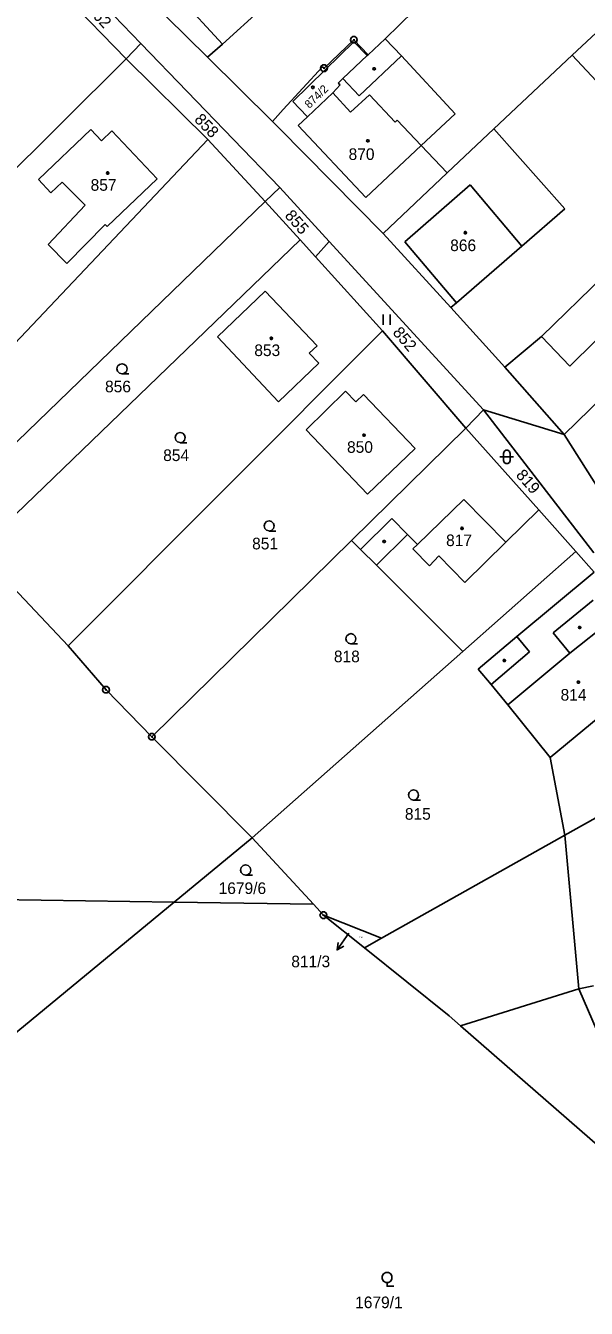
# Model space of a CAD drawing. Extents: x -609861 to -605046, y -1120287 to -1116307.
# Drawn here: x -607678.8 to -607596.7, y -1119057.3 to -1118869.6 of the extents above; entities that cross this region are included whole.
import ezdxf

# ---------------------------------------------------------------- set-up
doc = ezdxf.new("R2010")
doc.units = 0
for name, color, linetype in [('Vrstva 1', 7, 'Continuous'), ('Vrstva 2', 7, 'Continuous'), ('Vrstva 3', 7, 'Continuous'), ('Vrstva 4', 7, 'Continuous'), ('Vrstva 5', 7, 'Continuous'), ('Vrstva 7', 7, 'Continuous'), ('Vrstva 8', 7, 'Continuous')]:
    doc.layers.add(name, color=color, linetype=linetype)

msp = doc.modelspace()

# ---------------------------------------------------------------- linework, layer by layer
at = {"layer": 'Vrstva 1'}
for p, q in [((-607626.14, -1118871.51), (-607598.07, -1118844.09)), ((-607661.88, -1118872.21), (-607671.64, -1118862.12)), ((-607673.97, -1118864.22), (-607664.07, -1118874.44)), ((-607662.97, -1118863.51), (-607652.14, -1118874.24)), ((-607598.79, -1118873.94), (-607588.32, -1118864.18)), ((-607644.12, -1118867.03), (-607649.97, -1118872.29)), ((-607628.65, -1118873.87), (-607626.14, -1118871.51)), ((-607626.14, -1118871.51), (-607623.76, -1118874.04)), ((-607664.07, -1118874.44), (-607661.88, -1118872.21)), ((-607641.58, -1118893.31), (-607661.88, -1118872.21)), ((-607649.97, -1118872.29), (-607652.14, -1118874.24)), ((-607632.32, -1118877.34), (-607628.77, -1118873.99)), ((-607623.76, -1118874.04), (-607615.9, -1118882.5)), ((-607610.22, -1118884.7), (-607598.79, -1118873.94)), ((-607598.79, -1118873.94), (-607580.93, -1118893.03)), ((-607696.87, -1118907.13), (-607664.07, -1118874.44)), ((-607652.12, -1118886.25), (-607664.07, -1118874.44)), ((-607652.14, -1118874.24), (-607642.65, -1118883.63)), ((-607641.06, -1118881.89), (-607635.32, -1118875.62)), ((-607635.32, -1118875.62), (-607635.09, -1118875.83)), ((-607634.9, -1118876.07), (-607639.65, -1118880.69)), ((-607633.02, -1118878), (-607632.32, -1118877.34)), ((-607637.49, -1118882.93), (-607633.8, -1118879.45)), ((-607633.8, -1118879.45), (-607632.74, -1118878.28)), ((-607632.74, -1118878.28), (-607633.02, -1118878)), ((-607639.65, -1118880.69), (-607638.67, -1118881.71)), ((-607642.65, -1118883.63), (-607641.06, -1118881.89)), ((-607637.49, -1118882.93), (-607638.67, -1118881.71)), ((-607615.9, -1118882.5), (-607620.85, -1118887.14)), ((-607676.88, -1118892.12), (-607669.22, -1118884.78)), ((-607669.22, -1118884.78), (-607667.64, -1118886.45)), ((-607667.64, -1118886.45), (-607666.13, -1118885.02)), ((-607666.13, -1118885.02), (-607659.51, -1118892.02)), ((-607642.65, -1118883.63), (-607641.69, -1118884.58)), ((-607641.69, -1118884.58), (-607626.45, -1118900)), ((-607617.04, -1118891.13), (-607610.22, -1118884.7)), ((-607610.22, -1118884.7), (-607599.86, -1118896.39)), ((-607652.12, -1118886.25), (-607682.97, -1118918.86)), ((-607643.68, -1118895.34), (-607652.12, -1118886.25)), ((-607620.85, -1118887.14), (-607617.04, -1118891.13)), ((-607675.08, -1118894.06), (-607676.88, -1118892.12)), ((-607673.4, -1118892.51), (-607675.08, -1118894.06)), ((-607670.03, -1118895.87), (-607673.4, -1118892.51)), ((-607659.51, -1118892.02), (-607666.85, -1118899.01)), ((-607626.45, -1118900), (-607617.04, -1118891.13)), ((-607643.68, -1118895.34), (-607641.58, -1118893.31)), ((-607634.33, -1118901.21), (-607641.58, -1118893.31)), ((-607690.87, -1118940.95), (-607643.68, -1118895.34)), ((-607675.48, -1118901.62), (-607670.03, -1118895.87)), ((-607638.56, -1118900.97), (-607643.68, -1118895.34)), ((-607599.86, -1118896.39), (-607606.13, -1118901.86)), ((-607667.12, -1118898.72), (-607672.72, -1118904.42)), ((-607666.85, -1118899.01), (-607667.12, -1118898.72)), ((-607626.45, -1118900), (-607616.54, -1118910.87)), ((-607685.72, -1118946.41), (-607638.56, -1118900.97)), ((-607672.72, -1118904.42), (-607675.48, -1118901.62)), ((-607638.56, -1118900.97), (-607636.35, -1118903.42)), ((-607636.35, -1118903.42), (-607634.33, -1118901.21)), ((-607611.74, -1118925.82), (-607634.33, -1118901.21)), ((-607606.13, -1118901.86), (-607615.68, -1118910.18)), ((-607626.54, -1118914.28), (-607636.35, -1118903.42)), ((-607572.73, -1118902.88), (-607599.93, -1118929.42)), ((-607603.27, -1118915.07), (-607594.14, -1118906.2)), ((-607650.7, -1118915.15), (-607643.69, -1118908.47)), ((-607643.69, -1118908.47), (-607636.1, -1118916.44)), ((-607615.68, -1118910.18), (-607616.54, -1118910.87)), ((-607616.54, -1118910.87), (-607608.6, -1118919.59)), ((-607672.55, -1118960.38), (-607626.54, -1118914.28)), ((-607641.73, -1118924.66), (-607650.7, -1118915.15)), ((-607626.54, -1118914.28), (-607614.33, -1118928.51)), ((-607608.6, -1118919.59), (-607603.27, -1118915.07)), ((-607599.09, -1118919.45), (-607603.27, -1118915.07)), ((-607636.1, -1118916.44), (-607637.28, -1118917.54)), ((-607595.4, -1118915.79), (-607599.09, -1118919.45)), ((-607635.87, -1118919.01), (-607641.73, -1118924.66)), ((-607637.28, -1118917.54), (-607635.87, -1118919.01)), ((-607608.6, -1118919.59), (-607599.93, -1118929.42)), ((-607637.72, -1118928.75), (-607631.94, -1118923.11)), ((-607631.94, -1118923.11), (-607630.43, -1118924.65)), ((-607630.43, -1118924.65), (-607629.29, -1118923.56)), ((-607629.29, -1118923.56), (-607621.75, -1118931.5)), ((-607611.74, -1118925.82), (-607614.33, -1118928.51)), ((-607611.74, -1118925.82), (-607595.59, -1118946.74)), ((-607599.93, -1118929.42), (-607611.74, -1118925.82)), ((-607628.71, -1118938.18), (-607637.72, -1118928.75)), ((-607614.33, -1118928.51), (-607631.07, -1118944.96)), ((-607614.33, -1118928.51), (-607603.67, -1118940.46)), ((-607599.93, -1118929.42), (-607591.84, -1118942.24)), ((-607621.75, -1118931.5), (-607628.71, -1118938.18)), ((-607614.64, -1118938.93), (-607621.43, -1118945.52)), ((-607608.46, -1118945.17), (-607614.64, -1118938.93)), ((-607603.67, -1118940.46), (-607608.46, -1118945.17)), ((-607603.67, -1118940.46), (-607598.23, -1118946.56)), ((-607625.14, -1118941.74), (-607629.75, -1118946.27)), ((-607622.86, -1118944.06), (-607625.14, -1118941.74)), ((-607631.07, -1118944.96), (-607660.29, -1118973.68)), ((-607621.43, -1118945.52), (-607622.86, -1118944.06)), ((-607627.43, -1118948.58), (-607629.75, -1118946.27)), ((-607614.77, -1118961.19), (-607598.23, -1118946.56)), ((-607598.23, -1118946.56), (-607595.57, -1118949.57)), ((-607672.55, -1118960.38), (-607684.34, -1118947.87)), ((-607614.77, -1118961.19), (-607627.43, -1118948.58)), ((-607606.85, -1118959.02), (-607595.57, -1118949.57)), ((-607666.99, -1118966.79), (-607672.55, -1118960.38)), ((-607612.51, -1118963.76), (-607606.85, -1118959.02)), ((-607645.6, -1118988.47), (-607614.77, -1118961.19)), ((-607610.62, -1118966), (-607612.51, -1118963.76)), ((-607608.18, -1118969.01), (-607610.62, -1118966)), ((-607587.12, -1118964.35), (-607601.99, -1118976.72)), ((-607660.29, -1118973.68), (-607666.99, -1118966.79)), ((-607601.99, -1118976.72), (-607608.18, -1118969.01)), ((-607645.6, -1118988.47), (-607660.29, -1118973.68)), ((-607601.99, -1118976.72), (-607599.84, -1118988.06)), ((-607578.98, -1118976.32), (-607599.84, -1118988.06)), ((-607657.02, -1118997.88), (-607645.6, -1118988.47)), ((-607636.64, -1118998.19), (-607645.6, -1118988.47)), ((-607599.84, -1118988.06), (-607626.68, -1119003.16)), ((-607657.02, -1118997.88), (-607725.61, -1118996.83)), ((-607698.85, -1119032.33), (-607657.02, -1118997.88)), ((-607636.64, -1118998.19), (-607657.02, -1118997.88)), ((-607635.17, -1118999.78), (-607636.64, -1118998.19)), ((-607629.18, -1119004.56), (-607635.17, -1118999.78)), ((-607635.17, -1118999.78), (-607626.68, -1119003.16)), ((-607626.68, -1119003.16), (-607629.18, -1119004.56)), ((-607616.75, -1119014.5), (-607629.18, -1119004.56)), ((-607615.09, -1119015.95), (-607597.81, -1119010.57)), ((-607597.81, -1119010.57), (-607595.65, -1119010.12)), ((-607597.81, -1119010.57), (-607591.75, -1119024.54)), ((-607615.09, -1119015.95), (-607616.75, -1119014.5)), ((-607594.66, -1119033.78), (-607615.09, -1119015.95))]:
    msp.add_line(p, q, dxfattribs=at)
for points in [[(-607635.09, -1118875.83), (-607630.72, -1118871.68), (-607628.65, -1118873.87)], [(-607628.77, -1118873.99), (-607630.72, -1118871.99), (-607634.9, -1118876.07)]]:
    msp.add_lwpolyline(points, dxfattribs=at)
at = {"layer": 'Vrstva 3'}
for p, q in [((-607626.43, -1118911.89), (-607626.43, -1118913.39)), ((-607625.43, -1118913.39), (-607625.43, -1118911.89))]:
    msp.add_line(p, q, dxfattribs=at)
for points in [[(-607664.65, -1118920.56), (-607665.03, -1118920.46), (-607665.3, -1118920.19), (-607665.4, -1118919.82), (-607665.3, -1118919.45), (-607665.03, -1118919.18), (-607664.66, -1118919.08), (-607664.29, -1118919.18), (-607664.02, -1118919.45), (-607663.92, -1118919.83), (-607664.02, -1118920.21), (-607664.29, -1118920.48), (-607664.67, -1118920.58), (-607663.67, -1118920.58)], [(-607656.14, -1118930.62), (-607656.52, -1118930.52), (-607656.79, -1118930.25), (-607656.89, -1118929.88), (-607656.79, -1118929.51), (-607656.52, -1118929.24), (-607656.15, -1118929.14), (-607655.78, -1118929.24), (-607655.51, -1118929.51), (-607655.41, -1118929.89), (-607655.51, -1118930.27), (-607655.78, -1118930.54), (-607656.16, -1118930.64), (-607655.16, -1118930.64)], [(-607609.34, -1118932.72), (-607608.07, -1118932.72), (-607607.34, -1118932.72)], [(-607643.12, -1118943.55), (-607643.5, -1118943.45), (-607643.77, -1118943.18), (-607643.87, -1118942.81), (-607643.77, -1118942.44), (-607643.5, -1118942.17), (-607643.13, -1118942.07), (-607642.76, -1118942.17), (-607642.49, -1118942.44), (-607642.39, -1118942.82), (-607642.49, -1118943.2), (-607642.76, -1118943.47), (-607643.14, -1118943.57), (-607642.14, -1118943.57)], [(-607631.15, -1118960.06), (-607631.53, -1118959.96), (-607631.8, -1118959.69), (-607631.9, -1118959.32), (-607631.8, -1118958.95), (-607631.53, -1118958.68), (-607631.16, -1118958.58), (-607630.79, -1118958.68), (-607630.52, -1118958.95), (-607630.42, -1118959.33), (-607630.52, -1118959.71), (-607630.79, -1118959.98), (-607631.17, -1118960.08), (-607630.17, -1118960.08)], [(-607621.97, -1118982.93), (-607622.35, -1118982.83), (-607622.62, -1118982.56), (-607622.72, -1118982.19), (-607622.62, -1118981.82), (-607622.35, -1118981.55), (-607621.98, -1118981.45), (-607621.61, -1118981.55), (-607621.34, -1118981.82), (-607621.24, -1118982.2), (-607621.34, -1118982.58), (-607621.61, -1118982.85), (-607621.99, -1118982.95), (-607620.99, -1118982.95)], [(-607646.55, -1118993.91), (-607646.93, -1118993.81), (-607647.2, -1118993.54), (-607647.3, -1118993.17), (-607647.2, -1118992.8), (-607646.93, -1118992.53), (-607646.56, -1118992.43), (-607646.19, -1118992.53), (-607645.92, -1118992.8), (-607645.82, -1118993.18), (-607645.92, -1118993.56), (-607646.19, -1118993.83), (-607646.57, -1118993.93), (-607645.57, -1118993.93)], [(-607625.87, -1119053.54), (-607626.06, -1119053.54), (-607626.4, -1119053.35), (-607626.59, -1119053.01), (-607626.59, -1119052.62), (-607626.4, -1119052.28), (-607626.06, -1119052.09), (-607625.67, -1119052.09), (-607625.33, -1119052.28), (-607625.14, -1119052.62), (-607625.14, -1119053.01), (-607625.33, -1119053.35), (-607625.67, -1119053.54), (-607625.86, -1119053.54), (-607625.86, -1119054.07), (-607624.86, -1119054.07)]]:
    msp.add_lwpolyline(points, dxfattribs=at)
msp.add_lwpolyline([(-607608.84, -1118932.22), (-607608.74, -1118931.93), (-607608.49, -1118931.75), (-607608.18, -1118931.75), (-607607.93, -1118931.93), (-607607.83, -1118932.22), (-607607.83, -1118933.22), (-607607.93, -1118933.51), (-607608.18, -1118933.69), (-607608.49, -1118933.69), (-607608.74, -1118933.51), (-607608.84, -1118933.22)], close=True, dxfattribs=at)
at = {"layer": 'Vrstva 4'}
for p, q in [((-607649.97, -1118872.29), (-607658.08, -1118863.44)), ((-607629.94, -1118879.87), (-607623.76, -1118874.04)), ((-607628.77, -1118873.99), (-607628.65, -1118873.87)), ((-607632.32, -1118877.34), (-607629.94, -1118879.87)), ((-607633.8, -1118879.45), (-607631.19, -1118882.27)), ((-607631.19, -1118882.27), (-607628.45, -1118879.73)), ((-607628.45, -1118879.73), (-607624.69, -1118883.75)), ((-607637.49, -1118882.93), (-607638.86, -1118884.23)), ((-607638.86, -1118884.23), (-607628.97, -1118894.76)), ((-607624.69, -1118883.75), (-607624.38, -1118883.46)), ((-607620.85, -1118887.14), (-607624.38, -1118883.46)), ((-607628.97, -1118894.76), (-607620.85, -1118887.14)), ((-607623.27, -1118901.24), (-607613.72, -1118892.92)), ((-607613.72, -1118892.92), (-607606.13, -1118901.86)), ((-607615.68, -1118910.18), (-607623.27, -1118901.24)), ((-607631.07, -1118944.96), (-607629.75, -1118946.27)), ((-607627.43, -1118948.58), (-607622.86, -1118944.06)), ((-607614.47, -1118951.09), (-607608.46, -1118945.17)), ((-607621.43, -1118945.52), (-607622.1, -1118946.17)), ((-607622.1, -1118946.17), (-607619.67, -1118948.66)), ((-607619.67, -1118948.66), (-607618.3, -1118947.19)), ((-607618.3, -1118947.19), (-607614.47, -1118951.09)), ((-607601.56, -1118958.44), (-607595.71, -1118953.68)), ((-607599.13, -1118961.42), (-607601.56, -1118958.44)), ((-607593.22, -1118956.77), (-607599.13, -1118961.42)), ((-607606.85, -1118959.02), (-607605, -1118961.23)), ((-607605, -1118961.23), (-607610.62, -1118966)), ((-607608.18, -1118969.01), (-607599.13, -1118961.42)), ((-607599.84, -1118988.06), (-607597.81, -1119010.57))]:
    msp.add_line(p, q, dxfattribs=at)
at = {"layer": 'Vrstva 5'}
for points in [[(-607627.66, -1118875.77), (-607627.57, -1118875.92), (-607627.66, -1118876.07), (-607627.84, -1118876.07), (-607627.93, -1118875.92), (-607627.84, -1118875.77)], [(-607636.63, -1118878.48), (-607636.54, -1118878.63), (-607636.63, -1118878.78), (-607636.81, -1118878.78), (-607636.9, -1118878.63), (-607636.81, -1118878.48)], [(-607628.58, -1118886.3), (-607628.49, -1118886.45), (-607628.58, -1118886.6), (-607628.76, -1118886.6), (-607628.85, -1118886.45), (-607628.76, -1118886.3)], [(-607666.67, -1118891.02), (-607666.58, -1118891.17), (-607666.67, -1118891.32), (-607666.85, -1118891.32), (-607666.94, -1118891.17), (-607666.85, -1118891.02)], [(-607614.32, -1118899.75), (-607614.23, -1118899.9), (-607614.32, -1118900.05), (-607614.5, -1118900.05), (-607614.59, -1118899.9), (-607614.5, -1118899.75)], [(-607642.71, -1118915.21), (-607642.62, -1118915.36), (-607642.71, -1118915.51), (-607642.89, -1118915.51), (-607642.98, -1118915.36), (-607642.89, -1118915.21)], [(-607629.14, -1118929.37), (-607629.05, -1118929.52), (-607629.14, -1118929.67), (-607629.32, -1118929.67), (-607629.41, -1118929.52), (-607629.32, -1118929.37)], [(-607614.81, -1118943.02), (-607614.72, -1118943.17), (-607614.81, -1118943.32), (-607614.99, -1118943.32), (-607615.08, -1118943.17), (-607614.99, -1118943.02)], [(-607626.2, -1118944.94), (-607626.11, -1118945.09), (-607626.2, -1118945.24), (-607626.38, -1118945.24), (-607626.47, -1118945.09), (-607626.38, -1118944.94)], [(-607597.58, -1118957.51), (-607597.49, -1118957.66), (-607597.58, -1118957.81), (-607597.76, -1118957.81), (-607597.85, -1118957.66), (-607597.76, -1118957.51)], [(-607608.61, -1118962.36), (-607608.52, -1118962.51), (-607608.61, -1118962.66), (-607608.79, -1118962.66), (-607608.88, -1118962.51), (-607608.79, -1118962.36)], [(-607597.76, -1118965.51), (-607597.67, -1118965.66), (-607597.76, -1118965.81), (-607597.94, -1118965.81), (-607598.03, -1118965.66), (-607597.94, -1118965.51)]]:
    msp.add_lwpolyline(points, close=True, dxfattribs=at)
at = {"layer": 'Vrstva 7'}
msp.add_line((-607633.173, -1119004.873), (-607631.46, -1119002.41), dxfattribs=at)
msp.add_lwpolyline([(-607632.191, -1119004.337), (-607633.173, -1119004.873), (-607633.012, -1119003.767)], dxfattribs=at)
at = {"layer": 'Vrstva 8'}
for p, q in [((-607630.84, -1118871.68), (-607630.6, -1118871.68)), ((-607635.21, -1118875.83), (-607634.97, -1118875.83)), ((-607667.11, -1118966.79), (-607666.87, -1118966.79)), ((-607660.41, -1118973.68), (-607660.17, -1118973.68)), ((-607635.29, -1118999.78), (-607635.05, -1118999.78))]:
    msp.add_line(p, q, dxfattribs=at)
for points in [[(-607630.57, -1118871.2), (-607630.32, -1118871.38), (-607630.22, -1118871.67), (-607630.32, -1118871.96), (-607630.57, -1118872.14), (-607630.88, -1118872.14), (-607631.13, -1118871.96), (-607631.23, -1118871.67), (-607631.13, -1118871.38), (-607630.88, -1118871.2)], [(-607634.94, -1118875.35), (-607634.69, -1118875.53), (-607634.59, -1118875.82), (-607634.69, -1118876.11), (-607634.94, -1118876.29), (-607635.25, -1118876.29), (-607635.5, -1118876.11), (-607635.6, -1118875.82), (-607635.5, -1118875.53), (-607635.25, -1118875.35)], [(-607666.84, -1118966.31), (-607666.59, -1118966.49), (-607666.49, -1118966.78), (-607666.59, -1118967.07), (-607666.84, -1118967.25), (-607667.15, -1118967.25), (-607667.4, -1118967.07), (-607667.5, -1118966.78), (-607667.4, -1118966.49), (-607667.15, -1118966.31)], [(-607660.14, -1118973.2), (-607659.89, -1118973.38), (-607659.79, -1118973.67), (-607659.89, -1118973.96), (-607660.14, -1118974.14), (-607660.45, -1118974.14), (-607660.7, -1118973.96), (-607660.8, -1118973.67), (-607660.7, -1118973.38), (-607660.45, -1118973.2)], [(-607635.02, -1118999.3), (-607634.77, -1118999.48), (-607634.67, -1118999.77), (-607634.77, -1119000.06), (-607635.02, -1119000.24), (-607635.33, -1119000.24), (-607635.58, -1119000.06), (-607635.68, -1118999.77), (-607635.58, -1118999.48), (-607635.33, -1118999.3)]]:
    msp.add_lwpolyline(points, close=True, dxfattribs=at)

# ---------------------------------------------------------------- texts
at = {"layer": 'Vrstva 2'}
for s, height, rotation, p in [('862', 1.7, 313.17873, (-607669.888, -1118867.353)), ('874/2', 1.2, 44.11775, (-607637.24, -1118881.803)), ('858', 1.7, 314.09546, (-607654.185, -1118883.45)), ('855', 1.7, 311.40256, (-607640.933, -1118897.468)), ('852', 1.7, 310.48583, (-607625.136, -1118914.561)), ('819', 1.7, 311.40256, (-607607.103, -1118935.448))]:
    msp.add_text(s, height=height, rotation=rotation, dxfattribs=at).set_placement(p)
for s, height, p in [('870', 1.7, (-607631.493, -1118889.26)), ('857', 1.7, (-607669.253, -1118893.77)), ('866', 1.7, (-607616.623, -1118902.6)), ('853', 1.7, (-607645.293, -1118917.96)), ('856', 1.7, (-607667.143, -1118923.26)), ('854', 1.7, (-607658.633, -1118933.32)), ('850', 1.7, (-607631.723, -1118932.12)), ('851', 1.7, (-607645.613, -1118946.25)), ('817', 1.7, (-607617.223, -1118945.77)), ('818', 1.7, (-607633.643, -1118962.76)), ('814', 1.7, (-607600.463, -1118968.38)), ('815', 1.7, (-607623.253, -1118985.81)), ('1679/6', 1.7, (-607650.517, -1118996.68)), ('811/3', 0.2, (-607630.052, -1119003.12)), ('1679/1', 1.7, (-607630.537, -1119057.29))]:
    msp.add_text(s, height=height, dxfattribs=at).set_placement(p)
at = {"layer": 'Vrstva 7'}
msp.add_text('811/3', height=1.7, dxfattribs=at).set_placement((-607639.88, -1119007.4))

doc.saveas('drawing.dxf')
